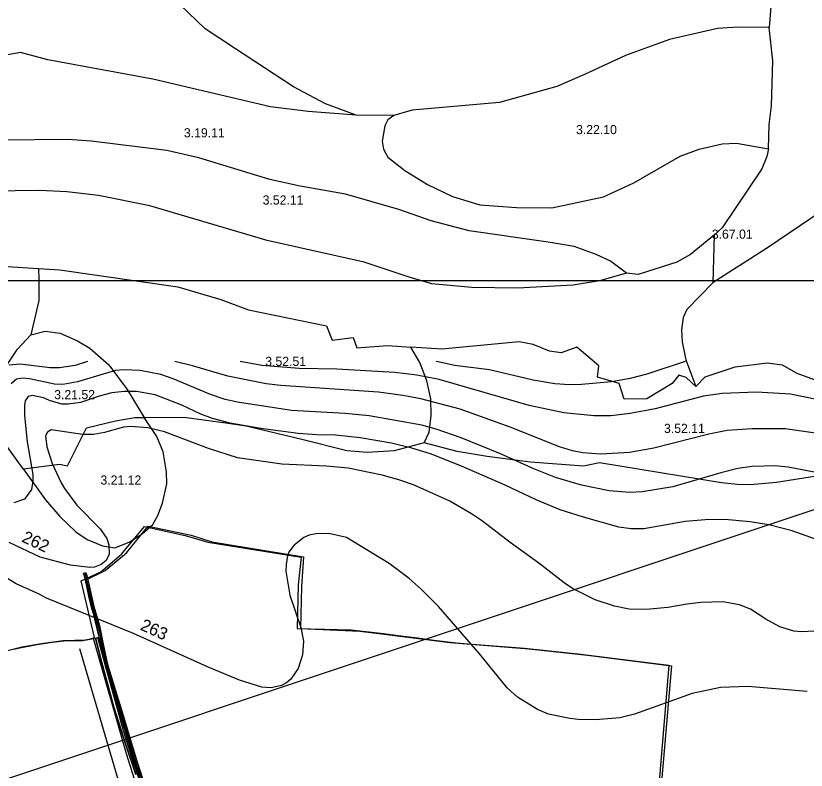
# Model space of a CAD drawing. Extents: x -662500 to -655523, y -1056000 to -1049993.
# Drawn here: x -660777 to -660129, y -1051349 to -1050730 of the extents above; entities that cross this region are included whole.
import ezdxf

# ---------------------------------------------------------------- set-up
doc = ezdxf.new("R2010")
doc.units = 0
for name, color, linetype in [('58', 7, 'Continuous'), ('Vrstva 1', 7, 'Continuous'), ('Vrstva 12', 7, 'Continuous'), ('Vrstva 24', 7, 'Continuous'), ('Vrstva 42', 7, 'Continuous'), ('Vrstva 47', 7, 'Continuous'), ('Vrstva 5', 7, 'Continuous'), ('Vrstva 52', 7, 'Continuous'), ('Vrstva 61', 7, 'Continuous'), ('Vrstva 7', 7, 'Continuous'), ('Vrstva 9', 7, 'Continuous')]:
    doc.layers.add(name, color=color, linetype=linetype)

msp = doc.modelspace()

# ---------------------------------------------------------------- linework, layer by layer
at = {"layer": '58'}
msp.add_lwpolyline([(-660778.45, -1051249.25), (-660774.82, -1051248.34), (-660759.57, -1051245.48), (-660737.9, -1051242.32), (-660721.69, -1051242.17), (-660719.71, -1051241.72), (-660714.38, -1051240.49), (-660712.23, -1051239.79), (-660723.16, -1051193.21), (-660707.17, -1051185.83), (-660690.04, -1051171.39), (-660671.31, -1051148.8), (-660637.9, -1051155.94), (-660619.45, -1051161.5), (-660542.74, -1051173.96), (-660545.29, -1051196.63), (-660546.02, -1051232.27), (-660501.93, -1051233.56), (-660475.2, -1051236.46), (-660461.16, -1051238.32), (-660447.58, -1051240.13), (-660420.56, -1051243.72), (-660359.78, -1051248.41), (-660313.53, -1051253.33), (-660287.3, -1051256.67), (-660241.38, -1051262.52), (-660255.65, -1051433.59)], dxfattribs=at)
at = {"layer": 'Vrstva 1'}
msp.add_lwpolyline([(-660834.98, -1051263.49), (-660771.93, -1051247.32), (-660754.1, -1051244.24), (-660734.91, -1051242.14), (-660718.85, -1051241.54), (-660716.17, -1051241.06), (-660711.61, -1051240.23), (-660708.35, -1051239.34), (-660712.11, -1051224.58), (-660714.58, -1051212.33), (-660719.65, -1051192.68), (-660703.61, -1051184.68), (-660686, -1051170.27), (-660668.18, -1051148.3), (-660632.99, -1051155.83), (-660616.12, -1051161.26), (-660540.83, -1051173.5), (-660542.47, -1051197.8), (-660543.28, -1051232.29), (-660494.78, -1051234.41), (-660483.6, -1051235.77), (-660415.67, -1051244.03), (-660356.18, -1051248.97), (-660308.11, -1051254.12), (-660239.04, -1051262.99), (-660253.87, -1051434.12)], dxfattribs=at)
at = {"layer": 'Vrstva 12'}
msp.add_lwpolyline([(-660672.63, -1051364.79), (-660681.69, -1051338.24), (-660688.43, -1051316.23), (-660709.66, -1051239.88)], dxfattribs=at)
at = {"layer": 'Vrstva 24'}
for points in [[(-660129.53, -1050610.79), (-660138.7, -1050627.91), (-660142.83, -1050652.42), (-660157.56, -1050718.78), (-660158.98, -1050739.43)], [(-660497.86, -1050811.32), (-660522.92, -1050801.96), (-660549.07, -1050788.2), (-660596.71, -1050756.81), (-660621.49, -1050740.56), (-660642.42, -1050720.46)], [(-660158.98, -1050739.43), (-660184.68, -1050739.15), (-660201.48, -1050740.25), (-660240.86, -1050749.34), (-660276.93, -1050762.28), (-660310.52, -1050777.98), (-660333.1, -1050787.89), (-660380.32, -1050800.83), (-660451.91, -1050807.16), (-660466.75, -1050811.6)], [(-660159.53, -1050838.84), (-660158.98, -1050819.01), (-660157.05, -1050803.59), (-660155.95, -1050766.69), (-660158.98, -1050739.43)], [(-660497.86, -1050811.32), (-660537.23, -1050808.3), (-660567.94, -1050804.44), (-660664.44, -1050781.86), (-660750.63, -1050765.89), (-660773.02, -1050759.9), (-660786.29, -1050762.31), (-660836.4, -1050754.05), (-660865.59, -1050755.15), (-660938.69, -1050767.27), (-660950.67, -1050769.47)], [(-660466.75, -1050811.6), (-660497.86, -1050811.32)], [(-660466.75, -1050811.6), (-660471.73, -1050815.15), (-660474.21, -1050820.11), (-660476.41, -1050832.5), (-660475.31, -1050839.1), (-660471.73, -1050845.71), (-660457.97, -1050856.73), (-660439.24, -1050868.29), (-660418.87, -1050877.93), (-660396.29, -1050884.81), (-660366.28, -1050887.01), (-660337.23, -1050887.29), (-660294.82, -1050878.2), (-660270.04, -1050866.91), (-660232.04, -1050844.89), (-660216.35, -1050839.1), (-660197.63, -1050834.7), (-660185.79, -1050834.15), (-660159.53, -1050838.84)], [(-660275.96, -1050940.9), (-660289.17, -1050930.99), (-660301.01, -1050925.48), (-660318.91, -1050919.15), (-660340.39, -1050915.57), (-660404.96, -1050906.21), (-660436.34, -1050897.95), (-660462.78, -1050888.59), (-660506.42, -1050876.2), (-660543.59, -1050869.59), (-660568.65, -1050864.08), (-660626.89, -1050846.18), (-660653.04, -1050840.4), (-660715, -1050832.69), (-660734.27, -1050831.31), (-660788.65, -1050831.87), (-660805.72, -1050828.84), (-660825.55, -1050828.56), (-660841.52, -1050831.04), (-660866.02, -1050829.94), (-660917.79, -1050831.59), (-660949.43, -1050833.63)], [(-660159.53, -1050838.84), (-660161, -1050845.16), (-660165.13, -1050855.35), (-660197.63, -1050903.81), (-660203.96, -1050909.32)], [(-660275.96, -1050940.9), (-660298.26, -1050947.24), (-660319.74, -1050950.82), (-660365.44, -1050953.29), (-660402.89, -1050952.74), (-660435.66, -1050949.71), (-660454.38, -1050944.21), (-660491.28, -1050931.82), (-660570.71, -1050914.19), (-660666.95, -1050885.56), (-660709.08, -1050877.3), (-660734.96, -1050874.27), (-660757.26, -1050873.17), (-660817.7, -1050873.99), (-660863.96, -1050869.59), (-660906.78, -1050863.81), (-660927.15, -1050860.5), (-660940.62, -1050858.68)], [(-660087.8, -1050870.78), (-660161.28, -1050920.61), (-660204.92, -1050948.42)], [(-660203.96, -1050909.32), (-660223.65, -1050925.56), (-660234.66, -1050931.9), (-660266.6, -1050942.08), (-660275.96, -1050940.9)], [(-660204.92, -1050948.42), (-660203.96, -1050909.32)], [(-660990.88, -1050937.99), (-660990.21, -1050937.87), (-660985.47, -1050937.61), (-660926.33, -1050934.29), (-660865.2, -1050933.47), (-660834.91, -1050932.09), (-660758.36, -1050937.05)], [(-660758.36, -1050937.05), (-660757.86, -1050946.5), (-660757.86, -1050963.3), (-660764.55, -1050991.49)], [(-660758.36, -1050937.05), (-660740.79, -1050938.24), (-660643.86, -1050952.01), (-660608.62, -1050962.47), (-660585.9, -1050971.01), (-660522.02, -1050984.22), (-660517.34, -1050995.79), (-660500.27, -1050993.59), (-660497.24, -1051002.12), (-660472.18, -1051000.19), (-660452.85, -1051001.68)], [(-660204.92, -1050948.42), (-660226.67, -1050970.72), (-660229.7, -1050977.33), (-660231.08, -1050987.24), (-660230.53, -1050997.15), (-660227.5, -1051012.02), (-660219.08, -1051033.89)], [(-660764.55, -1050991.49), (-660752.71, -1050988.46), (-660740.59, -1050990.11), (-660726.27, -1050996.45), (-660716.09, -1051002.51), (-660700.67, -1051016), (-660685.52, -1051036.37), (-660671.48, -1051059.23)], [(-660811.8, -1051031.71), (-660797.31, -1051032.79), (-660791.53, -1051027.01), (-660775.56, -1051003.33), (-660764.55, -1050991.49)], [(-660219.08, -1051033.89), (-660227.07, -1051026.46), (-660233.13, -1051024.53), (-660238.63, -1051031.42), (-660259.28, -1051044.08), (-660278.01, -1051044.36), (-660282.14, -1051031.42), (-660299.76, -1051026.19), (-660298.66, -1051016.82), (-660316.83, -1051001.68), (-660329.77, -1051006.36), (-660339.14, -1051004.98), (-660352.63, -1050999.48), (-660364.19, -1050997.27), (-660427.52, -1051003.33), (-660452.85, -1051001.68)], [(-660442.11, -1051080.15), (-660437.98, -1051071.34), (-660436.33, -1051057.57), (-660436.61, -1051044.08), (-660439.91, -1051029.21), (-660445.42, -1051014.07), (-660452.85, -1051001.68)], [(-660219.08, -1051033.89), (-660211.53, -1051026.06), (-660187.02, -1051017.8), (-660160.45, -1051014.5), (-660148.34, -1051016.15), (-660136.5, -1051023.04), (-660113.09, -1051031.3), (-660043.71, -1051040.11), (-660018.65, -1051039.01), (-660046.3, -1051067.21)], [(-660770.74, -1051101.35), (-660801.99, -1051058.4), (-660812.77, -1051038.53), (-660811.8, -1051031.71)], [(-660770.74, -1051101.35), (-660741, -1051097.5), (-660734.4, -1051098.88), (-660718.98, -1051067.76), (-660695.02, -1051061.98), (-660679.33, -1051059.23), (-660671.48, -1051059.23)], [(-660770.74, -1051101.35), (-660752.57, -1051126.69), (-660740.73, -1051140.45), (-660727.51, -1051153.12), (-660718.43, -1051159.45), (-660705.76, -1051164.41), (-660695.57, -1051166.06), (-660683.87, -1051161.66), (-660673.13, -1051154.77), (-660664.6, -1051147.06), (-660660.47, -1051139.63), (-660656.61, -1051129.44), (-660653.03, -1051113.75), (-660653.31, -1051103.83), (-660656.06, -1051087.31), (-660661.29, -1051074.92), (-660671.48, -1051059.23)], [(-660442.11, -1051080.15), (-660466.48, -1051086.49), (-660488.79, -1051087.86), (-660505.31, -1051086.49), (-660542.2, -1051077.4), (-660588.05, -1051066.39), (-660604.57, -1051063.91), (-660636.79, -1051059.5), (-660671.48, -1051059.23)], [(-660046.3, -1051067.21), (-660064.75, -1051082.36), (-660108.39, -1051104.66), (-660120.23, -1051107.41), (-660153, -1051112.64), (-660174.75, -1051114.57), (-660185.22, -1051114.3), (-660198.16, -1051112.92), (-660298.25, -1051096.4), (-660311.46, -1051099.15), (-660354.83, -1051095.85), (-660390.35, -1051091.17), (-660414.86, -1051087.04), (-660442.11, -1051080.15)]]:
    msp.add_lwpolyline(points, dxfattribs=at)
at = {"layer": 'Vrstva 42'}
msp.add_lwpolyline([(-660720.27, -1051186.71), (-660719.61, -1051189.08), (-660717.73, -1051197.34), (-660715.6, -1051207.03), (-660713.76, -1051214.51), (-660709.18, -1051230.08), (-660706.42, -1051243.98), (-660703.47, -1051258.17), (-660702.24, -1051262.84), (-660699.88, -1051270.78), (-660696.09, -1051283.47), (-660691.45, -1051298.4), (-660686.11, -1051315.86), (-660678.28, -1051342.4), (-660670.86, -1051364.79)], dxfattribs=at)
at = {"layer": 'Vrstva 47'}
msp.add_line((-659893.49, -1051058.49), (-661206.18, -1051496.55), dxfattribs=at)
for points in [[(-660720.58, -1051189.32), (-660721.22, -1051187.04), (-660719.33, -1051186.37), (-660718.64, -1051188.83), (-660716.76, -1051197.12), (-660714.62, -1051206.8), (-660712.8, -1051214.25), (-660708.21, -1051229.84), (-660705.44, -1051243.78), (-660702.5, -1051257.95), (-660701.28, -1051262.57), (-660698.92, -1051270.49), (-660695.14, -1051283.18), (-660690.49, -1051298.11), (-660685.15, -1051315.57), (-660677.33, -1051342.1), (-660669.92, -1051364.45)], [(-660703.21, -1051263.11), (-660704.45, -1051258.4), (-660707.4, -1051244.18), (-660710.15, -1051230.32), (-660714.73, -1051214.77), (-660716.57, -1051207.26), (-660718.71, -1051197.56), (-660720.58, -1051189.32)], [(-660671.8, -1051365.14), (-660679.23, -1051342.7), (-660687.07, -1051316.15), (-660692.4, -1051298.7), (-660697.05, -1051283.76), (-660700.84, -1051271.06), (-660703.21, -1051263.11)]]:
    msp.add_lwpolyline(points, dxfattribs=at)
at = {"layer": 'Vrstva 5'}
for points in [[(-660675.63, -1051350.93), (-660683.22, -1051327.94), (-660693.15, -1051296.02), (-660703.5, -1051258.9), (-660708.35, -1051239.34), (-660714.58, -1051212.33), (-660719.65, -1051192.68), (-660703.61, -1051184.68), (-660686, -1051170.27), (-660668.18, -1051148.3), (-660632.99, -1051155.83), (-660616.12, -1051161.26), (-660540.83, -1051173.5), (-660542.47, -1051197.8), (-660543.28, -1051232.29), (-660494.78, -1051234.41), (-660483.6, -1051235.77), (-660420.56, -1051243.72), (-660356.18, -1051248.97), (-660308.11, -1051254.12), (-660239.04, -1051262.99), (-660253.87, -1051434.12)], [(-661171.31, -1051368.85), (-661098.04, -1051309.04), (-661053.75, -1051265.91), (-661054.19, -1051254.74), (-661031.67, -1051244.99), (-661010.4, -1051241.29), (-660989, -1051234.91), (-660966.73, -1051222.77), (-660952.3, -1051240.94), (-660934.53, -1051257.84), (-660920.58, -1051265.72), (-660896.52, -1051268.79), (-660834.98, -1051263.49), (-660771.93, -1051247.32), (-660754.1, -1051244.24), (-660737.9, -1051242.32), (-660718.85, -1051241.54), (-660711.61, -1051240.23), (-660706.57, -1051259.48), (-660696.43, -1051296.77), (-660686.41, -1051328.54), (-660678.53, -1051352.1)], [(-660678.53, -1051352.1), (-660686.41, -1051328.54), (-660696.43, -1051296.77), (-660706.57, -1051259.48), (-660711.61, -1051240.23), (-660708.35, -1051239.34), (-660703.5, -1051258.9), (-660693.15, -1051296.02), (-660683.22, -1051327.94), (-660675.63, -1051350.93)]]:
    msp.add_lwpolyline(points, dxfattribs=at)
at = {"layer": 'Vrstva 52'}
msp.add_lwpolyline([(-660724.66, -1051248.73), (-660684.32, -1051385.67), (-660663.6, -1051424.65), (-660575.82, -1051529.8), (-660465.32, -1051694.68)], dxfattribs=at)
at = {"layer": 'Vrstva 61'}
msp.add_lwpolyline([(-660639.33, -1051443.93), (-660664.5, -1051398.39), (-660676.13, -1051366.38), (-660686.11, -1051335.18), (-660713.22, -1051240.61)], dxfattribs=at)
at = {"layer": 'Vrstva 7'}
for p, q in [((-660773.29, -1051015.59), (-660782.22, -1051016.44)), ((-660748.63, -1051018.42), (-660773.29, -1051015.59)), ((-660728.22, -1051016.72), (-660740.98, -1051018.57)), ((-660718.08, -1051013.4), (-660728.22, -1051016.72)), ((-660631.86, -1051017.01), (-660646.52, -1051013.4)), ((-660602.95, -1051025.51), (-660631.86, -1051017.01)), ((-660575.17, -1051016.58), (-660592.74, -1051013.4)), ((-660544.56, -1051019.13), (-660575.17, -1051016.58)), ((-660430.62, -1051013.61), (-660432.05, -1051013.4)), ((-660417.02, -1051016.72), (-660430.62, -1051013.61)), ((-660388.39, -1051020.12), (-660417.02, -1051016.72)), ((-660227.87, -1051013.4), (-660259.43, -1051023.81)), ((-660740.98, -1051018.57), (-660748.63, -1051018.42)), ((-660695.06, -1051020.69), (-660726.24, -1051030.04)), ((-660688.26, -1051020.12), (-660695.06, -1051020.69)), ((-660674.94, -1051020.69), (-660688.26, -1051020.12)), ((-660657.93, -1051023.95), (-660674.94, -1051020.69)), ((-660513.67, -1051019.7), (-660544.56, -1051019.13)), ((-660466.05, -1051022.25), (-660513.67, -1051019.7)), ((-660447.91, -1051024.52), (-660466.05, -1051022.25)), ((-660352.68, -1051028.77), (-660388.39, -1051020.12)), ((-660776.27, -1051027.78), (-660780.52, -1051031.6)), ((-660771.02, -1051027.07), (-660776.27, -1051027.78)), ((-660765.64, -1051027.64), (-660771.02, -1051027.07)), ((-660745.23, -1051032.03), (-660765.64, -1051027.64)), ((-660726.24, -1051030.04), (-660738.15, -1051032.17)), ((-660647.73, -1051027.64), (-660657.93, -1051023.95)), ((-660617.12, -1051040.53), (-660647.73, -1051027.64)), ((-660571.49, -1051031.6), (-660602.95, -1051025.51)), ((-660429.77, -1051028.2), (-660447.91, -1051024.52)), ((-660355.79, -1051049.46), (-660429.77, -1051028.2)), ((-660334.82, -1051031.6), (-660352.68, -1051028.77)), ((-660288.34, -1051029.9), (-660313, -1051032.17)), ((-660273.03, -1051027.21), (-660288.34, -1051029.9)), ((-660259.43, -1051023.81), (-660273.03, -1051027.21)), ((-660738.15, -1051032.17), (-660745.23, -1051032.03)), ((-660559.58, -1051033.02), (-660571.49, -1051031.6)), ((-660479.37, -1051038.55), (-660559.58, -1051033.02)), ((-660322.92, -1051032.46), (-660334.82, -1051031.6)), ((-660313, -1051032.17), (-660322.92, -1051032.46)), ((-660766.77, -1051041.95), (-660769.04, -1051045.49)), ((-660763.23, -1051041.1), (-660766.77, -1051041.95)), ((-660754.02, -1051043.08), (-660763.23, -1051041.1)), ((-660749.2, -1051045.21), (-660754.02, -1051043.08)), ((-660708.39, -1051041.67), (-660723.69, -1051046.91)), ((-660698.18, -1051038.97), (-660708.39, -1051041.67)), ((-660687.98, -1051037.84), (-660698.18, -1051038.97)), ((-660677.77, -1051037.98), (-660687.98, -1051037.84)), ((-660662.47, -1051040.67), (-660677.77, -1051037.98)), ((-660640.79, -1051049.03), (-660662.47, -1051040.67)), ((-660605.21, -1051044.5), (-660617.12, -1051040.53)), ((-660459.53, -1051041.1), (-660479.37, -1051038.55)), ((-660444.79, -1051043.93), (-660459.53, -1051041.1)), ((-660212.94, -1051041.81), (-660252.62, -1051052.29)), ((-660197.64, -1051039.54), (-660212.94, -1051041.81)), ((-660169.58, -1051038.55), (-660197.64, -1051039.54)), ((-660141.52, -1051040.11), (-660169.58, -1051038.55)), ((-660118.91, -1051044.87), (-660141.52, -1051040.11)), ((-660769.04, -1051045.49), (-660769.75, -1051049.32)), ((-660769.75, -1051049.32), (-660769.61, -1051057.68)), ((-660739, -1051048.33), (-660749.2, -1051045.21)), ((-660733.89, -1051048.47), (-660739, -1051048.33)), ((-660723.69, -1051046.91), (-660733.89, -1051048.47)), ((-660625.06, -1051056.41), (-660640.79, -1051049.03)), ((-660595.01, -1051046.63), (-660605.21, -1051044.5)), ((-660550.8, -1051053.57), (-660595.01, -1051046.63)), ((-660412.48, -1051052.58), (-660444.79, -1051043.93)), ((-660327.45, -1051055.41), (-660355.79, -1051049.46)), ((-660506.86, -1051055.98), (-660550.8, -1051053.57)), ((-660487.02, -1051057.96), (-660506.86, -1051055.98)), ((-660371.57, -1051067.26), (-660412.48, -1051052.58)), ((-660302.51, -1051057.82), (-660327.45, -1051055.41)), ((-660273.03, -1051056.12), (-660288.9, -1051057.82)), ((-660252.62, -1051052.29), (-660273.03, -1051056.12)), ((-660769.61, -1051057.68), (-660767.62, -1051079.22)), ((-660615.42, -1051060.09), (-660625.06, -1051056.41)), ((-660600.96, -1051063.92), (-660615.42, -1051060.09)), ((-660443.94, -1051065.48), (-660487.02, -1051057.96)), ((-660288.9, -1051057.82), (-660302.51, -1051057.82)), ((-660688.55, -1051067.32), (-660704.13, -1051071.57)), ((-660682.59, -1051066.75), (-660688.55, -1051067.32)), ((-660668.7, -1051067.74), (-660682.59, -1051066.75)), ((-660654.82, -1051071.14), (-660668.7, -1051067.74)), ((-660576.02, -1051068.17), (-660600.96, -1051063.92)), ((-660545.41, -1051072.42), (-660576.02, -1051068.17)), ((-660432.04, -1051068.73), (-660443.94, -1051065.48)), ((-660411.63, -1051075.82), (-660432.04, -1051068.73)), ((-660331.14, -1051083.47), (-660371.57, -1051067.26)), ((-660172.98, -1051068.45), (-660193.39, -1051070.01)), ((-660146.05, -1051068.59), (-660172.98, -1051068.45)), ((-660112.61, -1051073.41), (-660146.05, -1051068.59)), ((-660750.9, -1051071.28), (-660752.46, -1051074.4)), ((-660752.46, -1051074.4), (-660751.47, -1051083.47)), ((-660747.92, -1051069.3), (-660750.9, -1051071.28)), ((-660722.27, -1051073.13), (-660747.92, -1051069.3)), ((-660713.2, -1051073.13), (-660722.27, -1051073.13)), ((-660704.13, -1051071.57), (-660713.2, -1051073.13)), ((-660618.82, -1051084.75), (-660654.82, -1051071.14)), ((-660530.11, -1051073.55), (-660545.41, -1051072.42)), ((-660514.8, -1051073.84), (-660530.11, -1051073.55)), ((-660494.39, -1051075.96), (-660514.8, -1051073.84)), ((-660208.69, -1051072.99), (-660253.76, -1051084.32)), ((-660193.39, -1051070.01), (-660208.69, -1051072.99)), ((-660767.62, -1051079.22), (-660762.95, -1051106.15)), ((-660468.88, -1051080.35), (-660494.39, -1051075.96)), ((-660452.16, -1051084.46), (-660468.88, -1051080.35)), ((-660379.32, -1051089.14), (-660411.63, -1051075.82)), ((-660751.47, -1051083.47), (-660746.93, -1051097.08)), ((-660595.01, -1051092.26), (-660618.82, -1051084.75)), ((-660436.86, -1051089.14), (-660452.16, -1051084.46)), ((-660320.36, -1051086.59), (-660331.14, -1051083.47)), ((-660311.86, -1051088.15), (-660320.36, -1051086.59)), ((-660297.12, -1051089.43), (-660311.86, -1051088.15)), ((-660273.6, -1051088.01), (-660297.12, -1051089.43)), ((-660253.76, -1051084.32), (-660273.6, -1051088.01)), ((-660558.73, -1051097.5), (-660595.01, -1051092.26)), ((-660411.35, -1051099.06), (-660436.86, -1051089.14)), ((-660352.11, -1051101.47), (-660379.32, -1051089.14)), ((-660746.93, -1051097.08), (-660739.7, -1051112.95)), ((-660522.45, -1051099.06), (-660558.73, -1051097.5)), ((-660504.31, -1051100.9), (-660522.45, -1051099.06)), ((-660476.54, -1051106.57), (-660504.31, -1051100.9)), ((-660375.64, -1051114.65), (-660411.35, -1051099.06)), ((-660334.25, -1051108.42), (-660352.11, -1051101.47)), ((-660184.88, -1051101.19), (-660198.77, -1051104.59)), ((-660172.98, -1051099.49), (-660184.88, -1051101.19)), ((-660154.27, -1051098.92), (-660172.98, -1051099.49)), ((-660143.5, -1051100.05), (-660154.27, -1051098.92)), ((-660122.25, -1051104.02), (-660143.5, -1051100.05)), ((-660762.95, -1051106.15), (-660762.95, -1051111.53)), ((-660462.65, -1051110.4), (-660476.54, -1051106.57)), ((-660198.77, -1051104.59), (-660238.17, -1051116.07)), ((-660762.95, -1051111.53), (-660763.94, -1051118.33)), ((-660739.7, -1051112.95), (-660737.01, -1051117.49)), ((-660450.74, -1051114.51), (-660462.65, -1051110.4)), ((-660420.98, -1051127.97), (-660450.74, -1051114.51)), ((-660313, -1051114.65), (-660334.25, -1051108.42)), ((-660763.94, -1051118.33), (-660769.75, -1051126.13)), ((-660737.01, -1051117.49), (-660726.67, -1051131.09)), ((-660350.13, -1051126.84), (-660375.64, -1051114.65)), ((-660290.32, -1051119.33), (-660313, -1051114.65)), ((-660273.32, -1051120.74), (-660290.32, -1051119.33)), ((-660263.11, -1051120.18), (-660273.32, -1051120.74)), ((-660238.17, -1051116.07), (-660263.11, -1051120.18)), ((-660769.75, -1051126.13), (-660778.39, -1051129.39)), ((-660330.57, -1051134.92), (-660350.13, -1051126.84)), ((-660726.67, -1051131.09), (-660707.68, -1051150.65)), ((-660403.27, -1051138.32), (-660420.98, -1051127.97)), ((-660394.2, -1051144.41), (-660403.27, -1051138.32)), ((-660311.3, -1051141.15), (-660330.57, -1051134.92)), ((-660371.53, -1051161.84), (-660394.2, -1051144.41)), ((-660282.39, -1051149.23), (-660311.3, -1051141.15)), ((-660227.97, -1051144.69), (-660261.98, -1051150.65)), ((-660211.53, -1051143.14), (-660227.97, -1051144.69)), ((-660195.37, -1051142.99), (-660211.53, -1051143.14)), ((-660174.68, -1051144.84), (-660195.37, -1051142.99)), ((-660159.38, -1051147.39), (-660174.68, -1051144.84)), ((-660707.68, -1051150.65), (-660702.29, -1051158.58)), ((-660272.18, -1051150.5), (-660282.39, -1051149.23)), ((-660261.98, -1051150.65), (-660272.18, -1051150.5)), ((-660140.1, -1051152.21), (-660159.38, -1051147.39)), ((-660101.56, -1051166.24), (-660140.1, -1051152.21)), ((-660702.29, -1051158.58), (-660700.45, -1051163.68)), ((-660540.59, -1051157.59), (-660548.67, -1051163.97)), ((-660536.34, -1051155.75), (-660540.59, -1051157.59)), ((-660530.67, -1051154.61), (-660536.34, -1051155.75)), ((-660520.04, -1051154.33), (-660530.67, -1051154.61)), ((-660505.73, -1051157.73), (-660520.04, -1051154.33)), ((-660470.58, -1051179.13), (-660505.73, -1051157.73)), ((-660756.85, -1051173.75), (-660782.36, -1051161.84)), ((-660700.45, -1051163.68), (-660700.17, -1051171.34)), ((-660548.67, -1051163.97), (-660552.64, -1051169.21)), ((-660347.86, -1051178.71), (-660371.53, -1051161.84)), ((-660700.17, -1051171.34), (-660702.86, -1051176.44)), ((-660554.06, -1051172.47), (-660555.19, -1051179.84)), ((-660552.64, -1051169.21), (-660554.06, -1051172.47)), ((-660776.41, -1051195.57), (-660805.6, -1051178.56)), ((-660731.91, -1051180.41), (-660756.85, -1051173.75)), ((-660702.86, -1051176.44), (-660706.97, -1051179.84)), ((-660454.15, -1051191.46), (-660470.58, -1051179.13)), ((-660327.17, -1051195), (-660347.86, -1051178.71)), ((-660716.04, -1051182.25), (-660731.91, -1051180.41)), ((-660712.35, -1051182.11), (-660716.04, -1051182.25)), ((-660706.97, -1051179.84), (-660712.35, -1051182.11)), ((-660555.19, -1051179.84), (-660555.33, -1051185.37)), ((-660555.33, -1051185.37), (-660552.07, -1051205.06)), ((-660444.51, -1051200.1), (-660454.15, -1051191.46)), ((-660757.56, -1051204.22), (-660776.41, -1051195.57)), ((-660320.36, -1051199.4), (-660327.17, -1051195)), ((-660751.68, -1051207.4), (-660757.56, -1051204.22)), ((-660552.07, -1051205.06), (-660543.14, -1051231.43)), ((-660430.2, -1051214.42), (-660444.51, -1051200.1)), ((-660301.66, -1051208.75), (-660320.36, -1051199.4)), ((-660680.33, -1051236.39), (-660751.68, -1051207.4)), ((-660285.79, -1051213.99), (-660301.66, -1051208.75)), ((-660215.21, -1051211.02), (-660226.27, -1051212.29)), ((-660197.07, -1051210.59), (-660215.21, -1051211.02)), ((-660183.47, -1051213), (-660197.07, -1051210.59)), ((-660396.33, -1051253.53), (-660430.2, -1051214.42)), ((-660273.88, -1051216.4), (-660285.79, -1051213.99)), ((-660259.99, -1051216.83), (-660273.88, -1051216.4)), ((-660242.14, -1051215.13), (-660259.99, -1051216.83)), ((-660226.27, -1051212.29), (-660242.14, -1051215.13)), ((-660174.4, -1051216.54), (-660183.47, -1051213)), ((-660161.93, -1051224.76), (-660174.4, -1051216.54)), ((-660150.31, -1051231), (-660161.93, -1051224.76)), ((-660138.97, -1051234.4), (-660150.31, -1051231)), ((-660619.67, -1051263.74), (-660680.33, -1051236.39)), ((-660543.14, -1051231.43), (-660540.88, -1051242.62)), ((-660132.45, -1051234.97), (-660138.97, -1051234.4)), ((-660122.53, -1051234.54), (-660132.45, -1051234.97)), ((-660540.88, -1051242.62), (-660541.73, -1051253.82)), ((-660541.73, -1051253.82), (-660545.27, -1051265.15)), ((-660373.93, -1051280.88), (-660396.33, -1051253.53)), ((-660593.31, -1051274.79), (-660619.67, -1051263.74)), ((-660545.27, -1051265.15), (-660551.36, -1051273.94)), ((-660575.03, -1051280.46), (-660593.31, -1051274.79)), ((-660551.36, -1051273.94), (-660554.76, -1051276.77)), ((-660567.52, -1051281.02), (-660575.03, -1051280.46)), ((-660559.02, -1051279.18), (-660567.52, -1051281.02)), ((-660554.76, -1051276.77), (-660559.02, -1051279.18)), ((-660365.57, -1051288.68), (-660373.93, -1051280.88)), ((-660198.91, -1051280.74), (-660222.3, -1051285.56)), ((-660176.67, -1051279.89), (-660198.91, -1051280.74)), ((-660127.91, -1051284), (-660176.67, -1051279.89)), ((-660348.99, -1051298.88), (-660365.57, -1051288.68)), ((-660222.3, -1051285.56), (-660269.49, -1051302.57)), ((-660339.92, -1051302.57), (-660348.99, -1051298.88)), ((-660322.63, -1051306.25), (-660339.92, -1051302.57)), ((-660315.55, -1051307.1), (-660322.63, -1051306.25)), ((-660301.38, -1051307.39), (-660315.55, -1051307.1)), ((-660281.54, -1051305.68), (-660301.38, -1051307.39)), ((-660269.49, -1051302.57), (-660281.54, -1051305.68))]:
    msp.add_line(p, q, dxfattribs=at)
at = {"layer": 'Vrstva 9'}
msp.add_line((-657738.32, -1050947.21), (-661727.53, -1050947.21), dxfattribs=at)

# ---------------------------------------------------------------- texts
at = {"layer": 'Vrstva 24'}
for s, p in [('3.19.11', (-660638.99, -1050829.52)), ('3.22.10', (-660317.44, -1050826.87)), ('3.52.11', (-660574.43, -1050884.63)), ('3.67.01', (-660206.11, -1050912.64)), ('3.52.51', (-660572.29, -1051016.98)), ('3.21.52', (-660745.34, -1051044.25)), ('3.52.11', (-660245.31, -1051071.96)), ('3.21.12', (-660707.43, -1051114.33))]:
    msp.add_text(s, height=7.5, dxfattribs=at).set_placement(p)
at = {"layer": 'Vrstva 7'}
for s, rotation, p in [('262', 334.98348, (-660772.61, -1051160.87)), ('263', 335.72773, (-660675.51, -1051233.07))]:
    msp.add_text(s, height=10, rotation=rotation, dxfattribs=at).set_placement(p)

doc.saveas('drawing.dxf')
